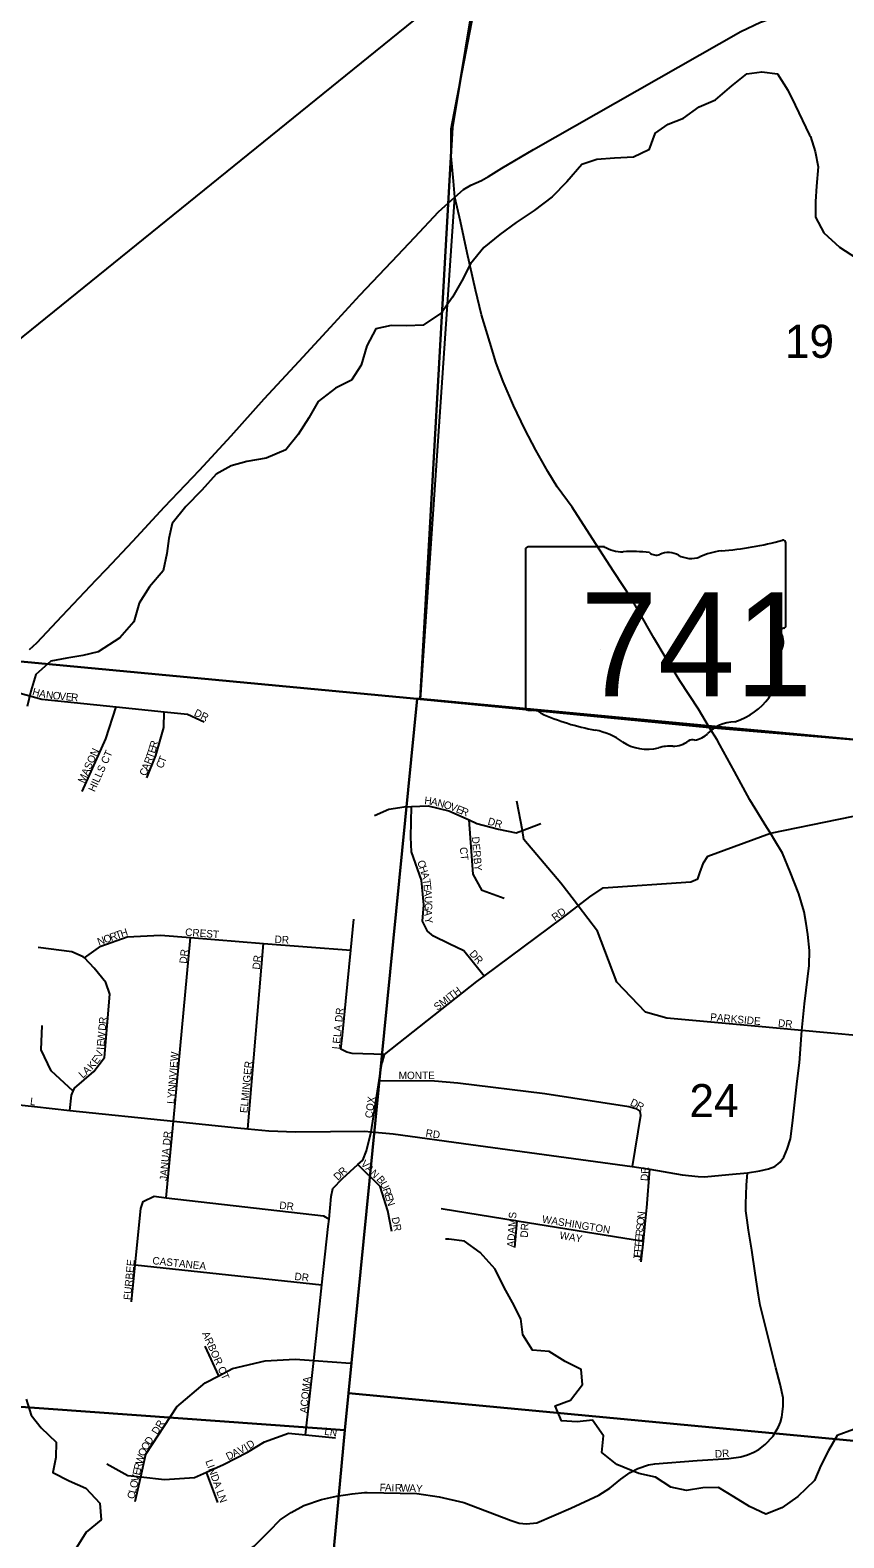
# Model space of a CAD drawing. Extents: x 0 to 1064, y 0 to 440.
# Drawn here: x 163.23 to 179.73, y 146.1 to 176.64 of the extents above; entities that cross this region are included whole.
import ezdxf

# ---------------------------------------------------------------- set-up
doc = ezdxf.new("R2010")
doc.units = 0
for name, color, linetype in [('GM_P_County_Alignment', 7, 'Continuous'), ('GM_X_City_Street', 7, 'Continuous'), ('GM_X_City_Street_Text', 7, 'Continuous'), ('GM_X_Minor_River', 7, 'Continuous'), ('GM_X_Rail_Line', 7, 'Continuous'), ('GM_X_Section', 7, 'Continuous'), ('GM_X_Section_Text', 7, 'Continuous'), ('GM_X_State_Location', 7, 'Continuous'), ('GM_X_State_Route', 7, 'Continuous'), ('GM_X_State_Shield', 7, 'Continuous'), ('GM_X_Township', 7, 'Continuous'), ('GM_X_US_Route', 7, 'Continuous')]:
    doc.layers.add(name, color=color, linetype=linetype)

msp = doc.modelspace()

# ---------------------------------------------------------------- linework, layer by layer
at = {"layer": 'GM_P_County_Alignment'}
msp.add_lwpolyline([(162.967, 142.696), (163.653, 143.463), (164.137, 143.986), (164.713, 144.651), (165.097, 145.043), (165.255, 145.159), (165.512, 145.326), (165.819, 145.436), (166.315, 145.544), (167.31, 145.728), (167.563, 145.799), (167.771, 145.928), (168.075, 146.237), (168.302, 146.462), (168.522, 146.614), (168.783, 146.752), (169.138, 146.875), (169.444, 146.943), (169.759, 146.994), (170.013, 147.015)], dxfattribs=at)
at = {"layer": 'GM_X_City_Street'}
for points in [[(162.491, 163.515), (162.908, 163.248), (163.47, 163.09), (164.98, 162.933), (165.95, 162.832), (166.422, 162.783), (166.759, 162.63)], [(164.286, 161.217), (164.765, 162.283), (164.98, 162.933)], [(165.598, 161.499), (165.778, 161.945), (165.942, 162.513), (165.95, 162.832)], [(174.331, 158.898), (174.342, 158.906), (174.576, 159.087), (174.847, 159.27), (176.622, 159.388), (176.769, 159.453), (176.808, 159.573), (176.884, 159.773), (176.966, 159.911), (178.237, 160.373), (181.011, 160.94), (181.153, 161.017), (181.21, 161.186), (181.268, 162.018)], [(174.266, 159.005), (173.992, 159.365), (173.243, 160.249), (173.21, 160.428), (173.1, 161.023)], [(170.21, 160.732), (170.504, 160.86), (170.814, 160.909), (170.966, 160.915), (171.301, 160.93), (171.718, 160.825), (172.129, 160.642), (172.29, 160.571), (172.725, 160.453), (173.082, 160.379), (173.21, 160.428), (173.583, 160.571)], [(172.433, 157.478), (172.195, 157.783), (172.023, 157.993), (171.728, 158.132), (171.409, 158.29), (171.29, 158.389), (171.184, 158.592), (171.215, 158.926), (171.163, 159.425), (170.961, 160), (170.949, 160.292), (170.966, 160.915)], [(172.839, 159.053), (172.398, 159.213), (172.21, 159.545), (172.129, 160.642)], [(170.374, 155.74), (170.417, 155.889), (172.285, 157.368), (172.433, 157.478), (174.015, 158.654), (174.314, 158.885), (174.331, 158.898)], [(177.919, 156.466), (176.66, 156.579), (176.139, 156.626), (175.704, 156.75), (175.127, 157.356), (174.878, 157.999), (174.733, 158.391), (174.342, 158.906), (174.288, 158.976), (174.266, 159.005)], [(170.417, 155.889), (169.761, 155.912), (169.652, 155.939), (169.532, 155.996), (169.562, 156.281), (169.733, 158.003), (169.795, 158.63)], [(164.335, 157.847), (164.668, 158.083), (165.201, 158.273), (165.876, 158.307), (166.482, 158.259), (167.962, 158.143), (169.733, 158.003)], [(166.137, 154.54), (166.482, 158.259)], [(164.041, 154.76), (164.074, 155.068), (164.106, 155.147), (164.132, 155.212), (164.522, 155.545), (164.741, 155.832), (164.847, 157.113), (164.767, 157.351), (164.531, 157.642), (164.335, 157.847), (164.311, 157.872), (164.076, 157.968), (163.398, 158.062)], [(167.643, 154.384), (167.962, 158.143)], [(164.106, 155.147), (163.659, 155.557), (163.456, 155.987), (163.479, 156.479)], [(178.875, 156.38), (177.919, 156.466)], [(178.392, 153.674), (178.436, 153.709), (178.51, 153.81), (178.577, 153.976), (178.642, 154.18), (178.688, 154.497), (178.781, 155.35), (178.825, 155.725), (178.875, 156.38)], [(170.146, 154.326), (170.31, 155.363), (170.365, 155.708), (170.374, 155.738), (170.374, 155.74)], [(170.31, 155.363), (171.428, 155.36), (171.901, 155.32), (173.664, 155.099), (175.371, 154.841), (175.51, 154.796), (175.588, 154.746), (175.605, 154.655), (175.435, 153.623)], [(162.31, 154.943), (163.322, 154.835), (164.041, 154.76), (166.137, 154.54), (167.438, 154.404), (167.643, 154.384), (168.069, 154.344), (168.609, 154.322), (169.321, 154.333), (170.014, 154.338), (170.146, 154.326), (170.59, 154.285), (172.165, 154.071), (175.435, 153.623), (175.792, 153.57), (176.446, 153.451), (176.77, 153.417), (176.9, 153.415), (177.396, 153.457), (177.771, 153.492), (178.024, 153.534), (178.201, 153.577), (178.33, 153.624), (178.392, 153.674)], [(165.991, 152.99), (166.137, 154.54)], [(168.818, 148.186), (168.982, 149.69), (169.149, 151.224), (169.277, 152.404), (169.292, 152.555), (169.337, 153.017), (169.371, 153.174), (169.563, 153.377), (169.875, 153.661), (169.977, 153.752), (170.053, 153.939), (170.146, 154.326)], [(170.563, 152.307), (170.486, 152.721), (170.331, 153.217), (169.875, 153.661)], [(170.013, 147.015), (170.063, 147.019), (171.072, 146.997), (171.526, 146.932), (172.024, 146.815), (172.983, 146.451), (173.143, 146.398), (173.292, 146.381), (173.503, 146.406), (174.191, 146.703), (174.758, 146.967), (174.98, 147.107), (175.204, 147.291), (175.393, 147.421), (175.553, 147.503), (175.764, 147.576), (175.897, 147.599), (176.754, 147.666), (177.392, 147.709), (177.635, 147.738), (177.776, 147.78), (177.899, 147.832), (178.001, 147.892), (178.133, 147.991), (178.292, 148.162), (178.355, 148.265), (178.4, 148.351), (178.439, 148.444), (178.466, 148.546), (178.485, 148.649), (178.499, 148.766), (178.493, 148.939), (178.433, 149.216), (178.349, 149.542), (178.281, 149.817), (178.165, 150.272), (178.111, 150.489), (178.057, 150.705), (178.032, 150.816), (177.997, 151.014), (177.929, 151.462), (177.863, 151.927), (177.795, 152.335), (177.764, 152.535), (177.738, 152.724), (177.738, 152.866), (177.753, 153.245), (177.771, 153.492)], [(175.733, 152.787), (175.792, 153.57)], [(165.29, 150.881), (165.364, 151.629), (165.477, 152.774), (165.528, 152.913), (165.748, 153.018), (165.991, 152.99), (169.178, 152.625), (169.292, 152.555)], [(171.562, 152.768), (173.102, 152.521), (175.662, 152.112)], [(175.616, 151.694), (175.662, 152.112), (175.729, 152.729), (175.733, 152.787)], [(173.059, 151.98), (173.102, 152.521)], [(165.364, 151.629), (169.149, 151.224)], [(167.055, 149.383), (166.779, 149.983)], [(165.36, 146.838), (165.474, 147.335), (165.578, 147.794), (166.21, 148.754), (166.783, 149.242), (167.055, 149.383), (167.335, 149.529), (168, 149.687), (168.602, 149.718), (168.982, 149.69), (169.724, 149.636)], [(164.785, 147.596), (165.212, 147.363), (165.474, 147.335), (165.957, 147.282), (166.565, 147.319), (166.811, 147.431), (167.153, 147.588), (167.638, 147.834), (167.982, 148.046), (168.471, 148.219), (168.818, 148.186), (169.422, 148.128)], [(167.036, 146.818), (166.811, 147.431)]]:
    msp.add_lwpolyline(points, dxfattribs=at)
at = {"layer": 'GM_X_Minor_River'}
for points in [[(175.895, 174.549), (176.167, 174.737), (176.476, 174.856), (176.792, 175.088), (177.125, 175.231), (177.453, 175.517), (177.756, 175.755), (178.066, 175.796), (178.381, 175.755), (178.588, 175.427), (178.739, 175.124), (179.031, 174.517), (179.05, 174.486)], [(175.895, 174.549), (175.774, 174.22), (175.464, 174.066), (175.074, 174.047), (174.722, 174.021), (174.412, 173.921), (174.108, 173.569), (173.816, 173.265), (173.451, 172.992), (173.086, 172.743), (172.752, 172.506), (172.43, 172.239), (172.162, 171.911), (171.98, 171.564), (171.791, 171.236), (171.572, 170.915), (171.201, 170.665), (170.867, 170.653), (170.551, 170.659), (170.241, 170.593), (170.058, 170.246), (169.943, 169.858), (169.748, 169.554), (169.42, 169.39), (169.073, 169.117), (168.879, 168.789), (168.666, 168.449), (168.416, 168.139), (168.015, 167.975), (167.626, 167.902), (167.31, 167.817), (167.006, 167.647), (166.714, 167.325), (166.392, 166.991), (166.112, 166.645), (166.045, 166.341), (166.003, 166.037), (165.93, 165.691), (165.656, 165.363), (165.443, 165.035), (165.334, 164.658), (165.054, 164.33), (164.616, 164.045), (164.3, 163.972), (163.978, 163.923), (163.656, 163.857), (163.352, 163.589), (163.248, 163.249), (163.175, 162.94)], [(179.05, 174.486), (179.142, 174.182), (179.203, 173.872), (179.172, 173.484), (179.154, 173.174), (179.154, 172.852), (179.318, 172.536), (179.634, 172.245), (179.981, 172.026)], [(179.924, 148.294), (179.59, 148.173), (179.414, 147.869), (179.262, 147.566), (179.128, 147.262), (178.794, 146.934), (178.471, 146.709), (178.143, 146.582), (177.815, 146.733), (177.498, 146.928), (177.182, 147.116), (176.866, 147.11), (176.538, 147.061), (176.222, 147.128), (175.906, 147.329), (175.571, 147.402), (175.127, 147.584), (174.823, 147.827), (174.854, 148.167), (174.629, 148.483), (174.319, 148.452), (174.003, 148.471), (173.875, 148.774), (174.185, 148.89), (174.428, 149.206), (174.404, 149.509), (174.076, 149.673), (173.753, 149.874), (173.413, 149.904), (173.218, 150.214), (173.176, 150.536), (173.012, 150.87), (172.842, 151.174), (172.659, 151.544), (172.355, 151.878), (172.039, 152.109), (171.723, 152.152), (171.65, 152.152)], [(163.156, 148.908), (163.253, 148.588), (163.46, 148.331), (163.764, 148.04), (163.758, 147.73), (163.697, 147.426), (164.026, 147.256), (164.36, 147.104), (164.646, 146.801), (164.676, 146.466), (164.372, 146.217), (164.177, 145.914), (163.983, 145.586), (163.691, 145.27), (163.527, 144.936), (163.417, 144.632), (163.265, 144.255), (163.089, 143.952)]]:
    msp.add_lwpolyline(points, dxfattribs=at)
at = {"layer": 'GM_X_Rail_Line'}
msp.add_lwpolyline([(143.998, 150.741), (146.05, 154.225), (147.655, 156.982), (148.104, 157.73), (148.404, 158.231), (148.584, 158.497), (148.717, 158.678), (148.859, 158.848), (149.16, 159.157), (149.342, 159.323), (150.715, 160.429), (154.566, 163.55), (165.388, 172.291), (174.19, 179.417), (176.498, 181.279), (182.472, 186.101), (183.401, 186.85), (184.135, 187.409), (184.988, 187.979), (186.081, 188.604), (187.512, 189.281), (187.809, 189.407)], dxfattribs=at)
at = {"layer": 'GM_X_Section'}
for points in [[(156.361, 181.129), (172.586, 179.44), (171.792, 174.673), (171.141, 163.094), (171.08, 163.095), (154.714, 164.637)], [(172.586, 179.44), (188.674, 177.899), (186.988, 161.611), (171.141, 163.094), (171.792, 174.673)], [(154.714, 164.637), (171.08, 163.095), (169.688, 149.028), (169.612, 148.278), (153.371, 149.447), (153.404, 149.84)], [(171.08, 163.095), (171.141, 163.094), (186.988, 161.611), (187.411, 161.566), (185.94, 147.495), (169.688, 149.028)], [(169.612, 148.278), (168.142, 132.406), (151.892, 133.436), (153.371, 149.447)], [(169.688, 149.028), (185.94, 147.495), (184.27, 131.039), (168.142, 132.406), (169.612, 148.278)]]:
    msp.add_lwpolyline(points, close=True, dxfattribs=at)
at = {"layer": 'GM_X_State_Route'}
for points in [[(172.053, 176.123), (172.259, 177.199), (172.326, 177.548), (172.346, 177.706)], [(171.843, 173.257), (171.813, 173.58), (171.769, 174.091), (171.768, 174.64), (172.053, 176.123)], [(175.79, 164.475), (175.649, 164.724), (175.414, 165.136), (175.067, 165.667), (174.631, 166.339), (174.218, 166.98), (173.917, 167.388), (173.723, 167.702), (173.482, 168.132), (173.26, 168.557), (173.033, 169.036), (172.818, 169.527), (172.68, 169.895), (172.549, 170.323), (172.384, 170.874), (172.261, 171.381), (172.088, 172.133), (171.955, 172.768), (171.843, 173.257)], [(177.21, 162.165), (177.155, 162.266), (177.006, 162.512), (176.778, 162.888), (176.401, 163.462), (176.125, 163.911), (175.872, 164.33), (175.79, 164.475)], [(178.324, 160.229), (178.237, 160.373), (178.164, 160.493), (177.822, 161.048), (177.506, 161.626), (177.21, 162.165)], [(178.875, 156.38), (178.928, 156.92), (179.02, 157.692), (179.027, 158.001), (178.997, 158.319), (178.963, 158.542), (178.92, 158.78), (178.813, 159.149), (178.638, 159.59), (178.481, 159.97), (178.324, 160.229)], [(181.904, 156.072), (180.988, 156.174), (180.122, 156.26), (179.388, 156.33), (178.875, 156.38)]]:
    msp.add_lwpolyline(points, dxfattribs=at)
at = {"layer": 'GM_X_State_Shield'}
for p, q in [((174.872, 166.177), (173.327, 166.177)), ((178.549, 164.581), (178.549, 166.256)), ((173.275, 166.122), (173.275, 162.92)), ((178.548, 164.582), (178.549, 164.581))]:
    msp.add_line(p, q, dxfattribs=at)
for centre, major_axis, start_param, end_param in [((173.336, 166.129), (0.0611, 0), 1.712693, 3.28349), ((175.239, 166.549), (0.593, 0), 4.042523, 4.731795), ((176.67, 170.542), (5.592, 0), 4.814394, 5.042369), ((178.49, 166.263), (0.0587, 0), 6.141152, 7.989035), ((175.436, 164.38), (2.127, 0), 1.404758, 1.657858), ((175.919, 166.145), (0.171, 0), 3.836095, 5.185415), ((176.17, 165.775), (0.355, 0), 0.950623, 2.079405), ((176.628, 166.283), (0.428, 0), 4.081561, 5.145723), ((177.384, 165.199), (1.125, 0), 1.699011, 2.107814), ((178.535, 164.459), (0.0909, 0), 1.883978, 3.671073), ((177.957, 164.247), (0.545, 0), 5.934695, 6.695948), ((178.486, 164.575), (0.0628, 0), 5.05454, 6.418171), ((178.759, 163.881), (0.397, 0), 2.387724, 3.262537), ((176.984, 163.667), (1.399, 0), 5.101752, 6.440018), ((173.336, 162.913), (0.0616, 0), 3.00124, 4.508301), ((173.346, 163.241), (0.47, 0), 4.665946, 4.897461), ((173.442, 162.735), (0.17, 0), 0.519207, 1.627899), ((175.583, 165.612), (4.038, 0), 4.195997, 4.488961), ((177.573, 162.021), (0.766, 0), 1.647645, 2.488434), ((174.379, 161.482), (1.264, 0), 0.823519, 1.323587), ((175.746, 162.719), (0.802, 0), 4.026481, 4.996735), ((176.268, 162.48), (0.427, 0), 4.691044, 5.507374), ((176.654, 162.17), (0.12, 0), 1.147584, 2.315152), ((176.603, 162.61), (0.452, 0), 4.937069, 5.64225), ((176.209, 161.612), (0.659, 0), 1.495662, 1.94098)]:
    msp.add_ellipse(centre, major_axis=major_axis, ratio=0.8, start_param=start_param, end_param=end_param, dxfattribs=at)
at = {"layer": 'GM_X_Township'}
msp.add_lwpolyline([(204.065, 159.95), (197.797, 160.524), (186.791, 161.648), (184.998, 161.839), (177.006, 162.512), (171.148, 163.083), (171.843, 173.257), (171.813, 173.58), (171.769, 174.091), (171.768, 174.64), (172.259, 177.199), (172.326, 177.548), (172.397, 178.099), (174.276, 195.789), (174.285, 195.865), (191.843, 210.26), (208.143, 208.67)], dxfattribs=at)
at = {"layer": 'GM_X_US_Route'}
for points in [[(171.843, 173.257), (172.017, 173.417), (172.164, 173.505), (172.385, 173.598), (172.526, 173.68), (172.797, 173.845), (173.437, 174.227), (177.636, 176.612), (178.034, 176.804), (178.21, 176.864), (178.495, 176.977), (180.333, 177.666), (180.724, 177.813), (181.152, 177.977), (181.509, 178.099), (181.763, 178.226), (182.008, 178.382), (182.282, 178.502), (182.648, 178.771), (182.939, 178.996), (182.989, 179.035), (183.006, 179.052)], [(164.782, 165.726), (165.314, 166.291), (165.96, 166.983), (166.668, 167.728), (167.308, 168.426), (167.98, 169.172), (168.688, 169.936), (169.322, 170.628), (169.913, 171.272), (170.565, 171.958), (171.03, 172.447), (171.509, 172.96), (171.843, 173.257)], [(163.222, 164.093), (163.37, 164.234), (163.885, 164.777), (164.574, 165.504), (164.782, 165.726)]]:
    msp.add_lwpolyline(points, dxfattribs=at)

# ---------------------------------------------------------------- texts
at = {"layer": 'GM_X_City_Street_Text'}
for s, height, rotation, p in [('H', 0.152, 344.6724, (163.266, 163.175)), ('A', 0.152, 348.7268, (163.406, 163.137)), ('N', 0.152, 352.7812, (163.548, 163.109)), ('O', 0.152, 354.8084, (163.686, 163.092)), ('V', 0.152, 354.8084, (163.819, 163.079)), ('E', 0.152, 354.8084, (163.952, 163.067)), ('R', 0.152, 354.8084, (164.058, 163.058)), ('DR', 0.1515, 334.7877, (166.542, 162.762)), ('R', 0.152, 74.0308, (165.792, 162.085)), ('MASON', 0.1515, 65.4612, (164.33, 161.375)), ('HILLS CT', 0.1515, 65.5548, (164.541, 161.2)), ('R', 0.152, 68.546, (165.676, 161.756)), ('T', 0.152, 69.9408, (165.721, 161.872)), ('E', 0.152, 73.301, (165.761, 161.981)), ('T', 0.152, 68.2106, (165.965, 161.786)), ('C', 0.152, 68.5458, (165.583, 161.52)), ('A', 0.152, 68.5435, (165.627, 161.632)), ('C', 0.152, 66.8588, (165.916, 161.672)), ('H', 0.152, 353.9567, (171.219, 160.965)), ('A', 0.152, 346.6318, (171.346, 160.952)), ('N', 0.152, 345.4177, (171.475, 160.921)), ('O', 0.152, 344.1296, (171.603, 160.888)), ('V', 0.152, 339.0347, (171.728, 160.853)), ('E', 0.152, 337.813, (171.852, 160.805)), ('R', 0.152, 337.8445, (171.951, 160.765)), ('DR', 0.1515, 344.474, (172.497, 160.551)), ('CT', 0.1515, 276.3375, (171.939, 160.084)), ('DERBY', 0.1515, 274.8618, (172.185, 160.299)), ('C', 0.152, 288.2813, (171.077, 159.799)), ('H', 0.152, 288.276, (171.114, 159.685)), ('A', 0.152, 286.3957, (171.156, 159.56)), ('T', 0.152, 277.3148, (171.192, 159.438)), ('E', 0.152, 274.623, (171.206, 159.334)), ('A', 0.152, 274.397, (171.214, 159.228)), ('A', 0.152, 267.4421, (171.231, 158.834)), ('U', 0.152, 274.1339, (171.224, 159.095)), ('G', 0.152, 268.6886, (171.234, 158.966)), ('RD', 0.1515, 36.2494, (173.873, 158.586)), ('Y', 0.152, 280.3259, (171.227, 158.663)), ('N', 0.152, 19.5685, (164.627, 158.097)), ('O', 0.152, 19.548, (164.752, 158.141)), ('R', 0.152, 19.5568, (164.878, 158.186)), ('T', 0.152, 19.5689, (164.991, 158.226)), ('H', 0.152, 18.3935, (165.091, 158.262)), ('CREST', 0.1515, 355.6864, (166.372, 158.298)), ('DR', 0.1515, 356.9884, (168.185, 158.152)), ('DR', 0.1515, 83.9946, (166.408, 157.726)), ('DR', 0.1515, 310.9166, (172.125, 157.928)), ('DR', 0.1515, 83.9946, (167.888, 157.606)), ('SMITH', 0.1515, 37.3028, (171.486, 156.773)), ('LELA DR', 0.1515, 84.1935, (169.503, 155.992)), ('PARKSIDE', 0.1515, 354.9572, (177.012, 156.578)), ('D', 0.152, 84.7331, (164.764, 156.368)), ('R', 0.152, 84.7564, (164.776, 156.501)), ('DR', 0.1515, 353.9946, (178.386, 156.458)), ('E', 0.152, 84.7462, (164.735, 156.049)), ('W', 0.152, 84.7294, (164.744, 156.155)), ('E', 0.152, 51.9032, (164.586, 155.681)), ('V', 0.152, 70.4321, (164.677, 155.812)), ('I', 0.152, 87.0211, (164.731, 155.984)), ('LYNNVIEW', 0.1515, 85.364, (166.155, 154.886)), ('L', 0.152, 41.114, (164.298, 155.398)), ('A', 0.152, 42.0375, (164.38, 155.47)), ('K', 0.152, 49.1324, (164.494, 155.574)), ('ELMINGER', 0.1515, 84.4469, (167.635, 154.699)), ('MONTE', 0.1515, 0, (170.703, 155.392)), ('L', 0.152, 353.5094, (163.226, 154.87)), ('COX', 0.1515, 81.8666, (170.168, 154.594)), ('D', 0.152, 334.2952, (175.38, 154.87)), ('R', 0.152, 332.8919, (175.499, 154.812)), ('JANUA DR', 0.1515, 84.9572, (166.008, 153.326)), ('RD', 0.1515, 351.0309, (171.241, 154.231)), ('VAN', 0.1515, 315, (169.923, 153.663)), ('D', 0.152, 43.7791, (169.469, 153.329)), ('R', 0.152, 41.9583, (169.564, 153.421)), ('B', 0.152, 310.9438, (170.244, 153.356)), ('U', 0.152, 297.6598, (170.318, 153.273)), ('DR', 0.1515, 86.8222, (175.755, 153.325)), ('R', 0.152, 288.5348, (170.377, 153.161)), ('E', 0.152, 288.0289, (170.415, 153.047)), ('DR', 0.1515, 353.982, (168.279, 152.765)), ('N', 0.152, 288.03, (170.448, 152.946)), ('DR', 0.1515, 281.8927, (170.558, 152.582)), ('ADAMS', 0.1515, 86.5641, (173.048, 151.978)), ('DR', 0.1515, 86.9884, (173.319, 152.178)), ('WASHINGTON', 0.1515, 350.7377, (173.601, 152.485)), ('S', 0.152, 84.7462, (175.664, 152.323)), ('O', 0.152, 84.7462, (175.674, 152.429)), ('N', 0.152, 84.7462, (175.686, 152.562)), ('WAY', 0.1515, 349.6946, (173.955, 152.161)), ('F', 0.152, 84.7462, (175.634, 151.991)), ('E', 0.152, 84.7462, (175.643, 152.097)), ('R', 0.152, 84.7462, (175.653, 152.204)), ('J', 0.152, 84.7462, (175.608, 151.713)), ('E', 0.152, 84.7462, (175.614, 151.779)), ('F', 0.152, 84.7462, (175.624, 151.885)), ('FURBEE', 0.1515, 84.6138, (165.275, 150.913)), ('CASTANEA', 0.1515, 353.8271, (165.706, 151.645)), ('DR', 0.1515, 353.9946, (168.586, 151.325)), ('ARBOR CT', 0.1515, 293.9641, (166.716, 150.241)), ('ACOMA', 0.1515, 84.3993, (168.848, 148.619)), ('DR', 0.1515, 57.9934, (165.812, 148.178)), ('D', 0.152, 56.8884, (165.667, 147.97)), ('LN', 0.1515, 350.5436, (169.188, 148.191)), ('O', 0.152, 67.0056, (165.552, 147.738)), ('O', 0.152, 60.2608, (165.602, 147.856)), ('D', 0.152, 26.6335, (167.25, 147.669)), ('A', 0.152, 26.6335, (167.37, 147.729)), ('V', 0.152, 27.2956, (167.49, 147.789)), ('I', 0.152, 30.6102, (167.617, 147.855)), ('D', 0.152, 32.6152, (167.68, 147.892)), ('DR', 0.1515, 3.011, (177.115, 147.725)), ('R', 0.152, 77.1229, (165.479, 147.461)), ('W', 0.152, 73.7505, (165.505, 147.576)), ('LINDA LN', 0.1515, 289.8314, (166.783, 147.653)), ('O', 0.152, 77.1229, (165.396, 147.097)), ('V', 0.152, 77.1229, (165.425, 147.227)), ('E', 0.152, 77.1229, (165.455, 147.357)), ('C', 0.152, 77.1229, (165.345, 146.876)), ('L', 0.152, 77.1229, (165.372, 146.993)), ('F', 0.152, 358.8526, (170.317, 147.045)), ('A', 0.152, 358.8416, (170.423, 147.043)), ('I', 0.152, 358.8745, (170.557, 147.04)), ('R', 0.152, 358.8343, (170.624, 147.039)), ('W', 0.152, 358.8601, (170.744, 147.036)), ('A', 0.152, 358.8554, (170.917, 147.033)), ('Y', 0.152, 355.0094, (171.047, 147.03))]:
    msp.add_text(s, height=height, rotation=rotation, dxfattribs=at).set_placement(p)
at = {"layer": 'GM_X_Section_Text'}
for s, p in [('19', (178.53, 170.004)), ('24', (176.596, 154.622))]:
    msp.add_text(s, height=0.6697, rotation=0, dxfattribs=at).set_placement(p)
at = {"layer": 'GM_X_State_Location'}
msp.add_text('741', height=0.00303, rotation=0, dxfattribs=at).set_placement((174.783, 164.088))
for s in ['s', 'r']:
    msp.add_text(s, height=0.00303, dxfattribs=at).set_placement((175.853, 164.308))
at = {"layer": 'GM_X_State_Shield'}
msp.add_text('741', height=2.1094, dxfattribs=at).set_placement((174.385, 163.146))

doc.saveas('drawing.dxf')
